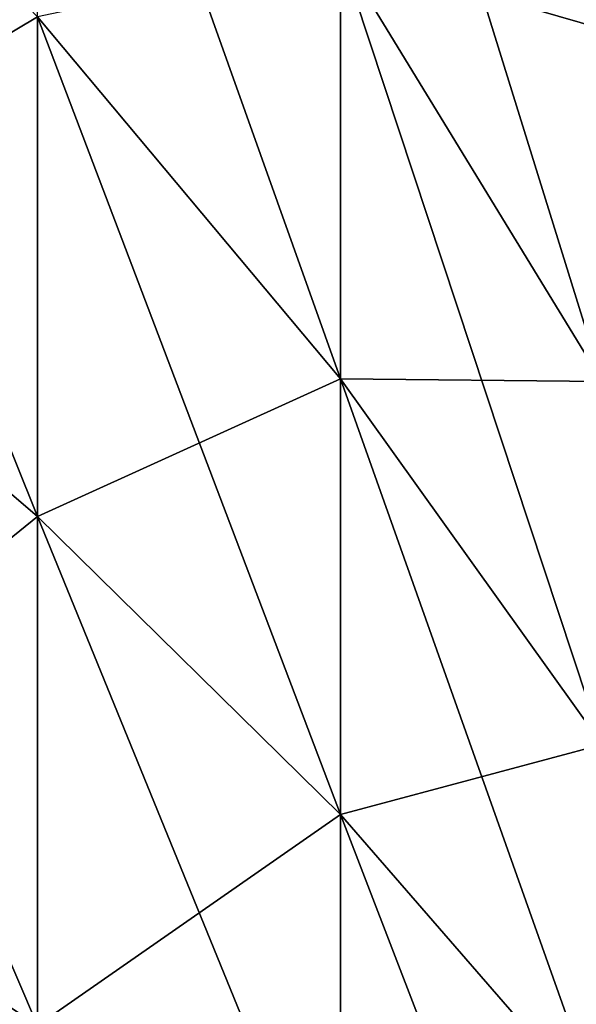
# Model space of a CAD drawing. Header units: metres. Extents: x -61 to 49, y -32 to 32.
# Tile 313 of 343: x 46.61 to 47.62, y 3.34 to 5.12. Entities that reach past the tile are written whole.
import ezdxf

# ---------------------------------------------------------------- set-up
doc = ezdxf.new("R2010")
doc.units = ezdxf.units.M
doc.layers.add('solid_K_27_40_10_000Y34', color=7, linetype='CONTINUOUS')

msp = doc.modelspace()

# ---------------------------------------------------------------- linework, layer by layer
at = {"layer": 'solid_K_27_40_10_000Y34'}
for points in [[(47.193928, 6.713068, -11.073907), (47.666889, 5.720915, -9.437247), (47.666889, 5.104514, -9.784398)], [(47.193928, 5.989767, -11.481262), (47.193928, 6.713068, -11.073907), (47.666889, 5.104514, -9.784398)], [(46.645882, 6.00842, -13.573125), (47.193928, 5.241854, -11.841438), (47.193928, 4.4724, -12.152956)], [(46.645882, 5.126442, -13.930199), (46.645882, 6.00842, -13.573125), (47.193928, 4.4724, -12.152956)], [(47.193928, 5.989767, -11.481262), (47.666889, 5.104514, -9.784398), (47.666889, 4.467138, -10.091342)], [(47.193928, 5.241854, -11.841438), (47.193928, 5.989767, -11.481262), (47.666889, 4.467138, -10.091342)], [(47.193928, 5.989767, 11.481262), (47.666889, 5.104514, 9.784398), (47.666889, 5.720915, 9.437247)], [(47.193928, 5.989767, 11.481262), (47.193928, 5.241854, 11.841438), (47.666889, 5.104514, 9.784398)], [(46.023605, 5.772513, -15.685784), (46.645882, 5.126442, -13.930199), (46.645882, 4.223398, -14.23003)], [(46.023605, 4.755661, -16.023403), (46.023605, 5.772513, -15.685784), (46.645882, 4.223398, -14.23003)], [(46.023605, 5.772513, 15.685784), (46.023605, 4.755661, 16.023403), (46.645882, 5.126442, 13.930199)], [(46.645882, 5.126442, 13.930199), (47.193928, 4.4724, 12.152956), (47.193928, 5.241854, 11.841438)], [(47.193928, 5.241854, -11.841438), (47.666889, 4.467138, -10.091342), (47.666889, 3.811405, -10.356819)], [(47.193928, 4.4724, -12.152956), (47.193928, 5.241854, -11.841438), (47.666889, 3.811405, -10.356819)], [(47.193928, 5.241854, 11.841438), (47.666889, 4.467138, 10.091342), (47.666889, 5.104514, 9.784398)], [(47.193928, 5.241854, 11.841438), (47.193928, 4.4724, 12.152956), (47.666889, 4.467138, 10.091342)], [(46.023605, 4.755661, 16.023403), (46.645882, 4.223398, 14.23003), (46.645882, 5.126442, 13.930199)], [(46.645882, 5.126442, -13.930199), (47.193928, 4.4724, -12.152956), (47.193928, 3.684568, -12.414534)], [(46.645882, 4.223398, -14.23003), (46.645882, 5.126442, -13.930199), (47.193928, 3.684568, -12.414534)], [(46.645882, 5.126442, 13.930199), (46.645882, 4.223398, 14.23003), (47.193928, 4.4724, 12.152956)], [(46.023605, 4.755661, -16.023403), (46.645882, 4.223398, -14.23003), (46.645882, 3.302999, -14.471387)], [(46.023605, 3.719268, -16.295177), (46.023605, 4.755661, -16.023403), (46.645882, 3.302999, -14.471387)], [(46.023605, 4.755661, 16.023403), (46.023605, 3.719268, 16.295177), (46.645882, 4.223398, 14.23003)], [(46.645882, 4.223398, 14.23003), (47.193928, 3.684568, 12.414534), (47.193928, 4.4724, 12.152956)], [(47.193928, 4.4724, -12.152956), (47.666889, 3.811405, -10.356819), (47.666889, 3.14001, -10.579737)], [(47.193928, 3.684568, -12.414534), (47.193928, 4.4724, -12.152956), (47.666889, 3.14001, -10.579737)], [(47.193928, 4.4724, 12.152956), (47.666889, 3.811405, 10.356819), (47.666889, 4.467138, 10.091342)], [(47.193928, 4.4724, 12.152956), (47.193928, 3.684568, 12.414534), (47.666889, 3.811405, 10.356819)], [(46.023605, 3.719268, 16.295177), (46.645882, 3.302999, 14.471387), (46.645882, 4.223398, 14.23003)], [(46.645882, 4.223398, -14.23003), (47.193928, 3.684568, -12.414534), (47.193928, 2.881596, -12.625098)], [(46.645882, 3.302999, -14.471387), (46.645882, 4.223398, -14.23003), (47.193928, 2.881596, -12.625098)], [(46.645882, 4.223398, 14.23003), (46.645882, 3.302999, 14.471387), (47.193928, 3.684568, 12.414534)], [(47.193928, 3.684568, 12.414534), (47.666889, 3.14001, 10.579737), (47.666889, 3.811405, 10.356819)], [(46.023605, 3.719268, -16.295177), (46.645882, 3.302999, -14.471387), (46.645882, 2.369028, -14.653277)], [(46.023605, 2.667591, -16.49999), (46.023605, 3.719268, -16.295177), (46.645882, 2.369028, -14.653277)], [(46.023605, 3.719268, 16.295177), (46.023605, 2.667591, 16.49999), (46.645882, 3.302999, 14.471387)], [(46.645882, 3.302999, 14.471387), (47.193928, 2.881596, 12.625098), (47.193928, 3.684568, 12.414534)], [(47.193928, 3.684568, -12.414534), (47.666889, 3.14001, -10.579737), (47.666889, 2.455713, -10.759181)], [(47.193928, 2.881596, -12.625098), (47.193928, 3.684568, -12.414534), (47.666889, 2.455713, -10.759181)], [(47.193928, 3.684568, 12.414534), (47.193928, 2.881596, 12.625098), (47.666889, 3.14001, 10.579737)]]:
    msp.add_3dface(points, dxfattribs=at)

doc.saveas('drawing.dxf')
